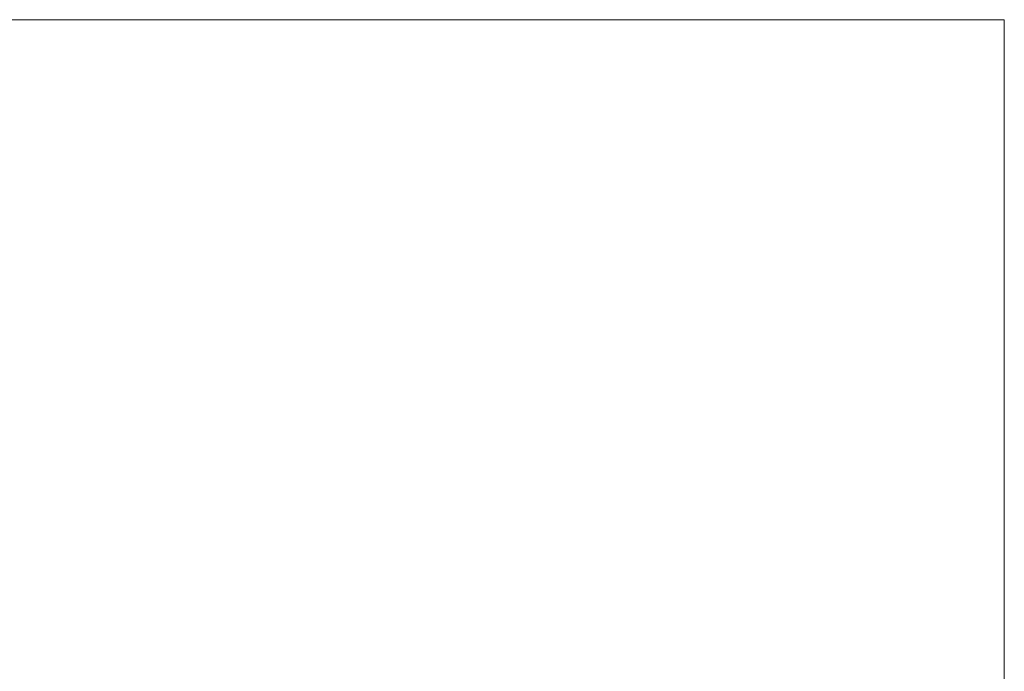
# Model space of a CAD drawing. Extents: x -620 to 300, y 62 to 1162.
# Tile 259 of 322: x 229 to 253, y 830 to 846. Entities that reach past the tile are written whole.
import ezdxf
from ezdxf.lldxf.tags import DXFTag

# ---------------------------------------------------------------- set-up
doc = ezdxf.new("R2010")
doc.units = 0
doc.layers.get('0').update_dxf_attribs({"lineweight": 13})
doc.layers.add('E_Detail_Linie_Text_Bem', color=7, linetype='Continuous', lineweight=13)
tags = doc.linetypes.add('fein_strichliert-A06G94UT8I', pattern=[4, 1, -2, 1]).pattern_tags.tags
tags[8:9] = [DXFTag(74, 4), DXFTag(75, 0), DXFTag(340, '0'), DXFTag(46, 0.0), DXFTag(50, 0.0), DXFTag(44, 0.0), DXFTag(45, 0.0)]
tags[6:7] = [DXFTag(74, 4), DXFTag(75, 0), DXFTag(340, '0'), DXFTag(46, 0.0), DXFTag(50, 0.0), DXFTag(44, 0.0), DXFTag(45, 0.0)]
tags[4:5] = [DXFTag(74, 4), DXFTag(75, 0), DXFTag(340, '0'), DXFTag(46, 0.0), DXFTag(50, 0.0), DXFTag(44, 0.0), DXFTag(45, 0.0)]

# ---------------------------------------------------------------- blocks, each defined once
blk = doc.blocks.new('Referenz-A06G94UW8I')
at = {"layer": 'E_Detail_Linie_Text_Bem', "linetype": 'fein_strichliert-A06G94UT8I', "ltscale": 0.65}
for p, q in [((252.911, 845.654), (190.142, 845.654)), ((252.911, 784.337), (252.911, 845.654))]:
    blk.add_line(p, q, dxfattribs=at)

msp = doc.modelspace()

# ---------------------------------------------------------------- block references
at = {"color": 8, "lineweight": 25, "ltscale": 0.25, "true_color": 0x808080}
msp.add_blockref('Referenz-A06G94UW8I', (0, 0), dxfattribs=at)

doc.saveas('drawing.dxf')
